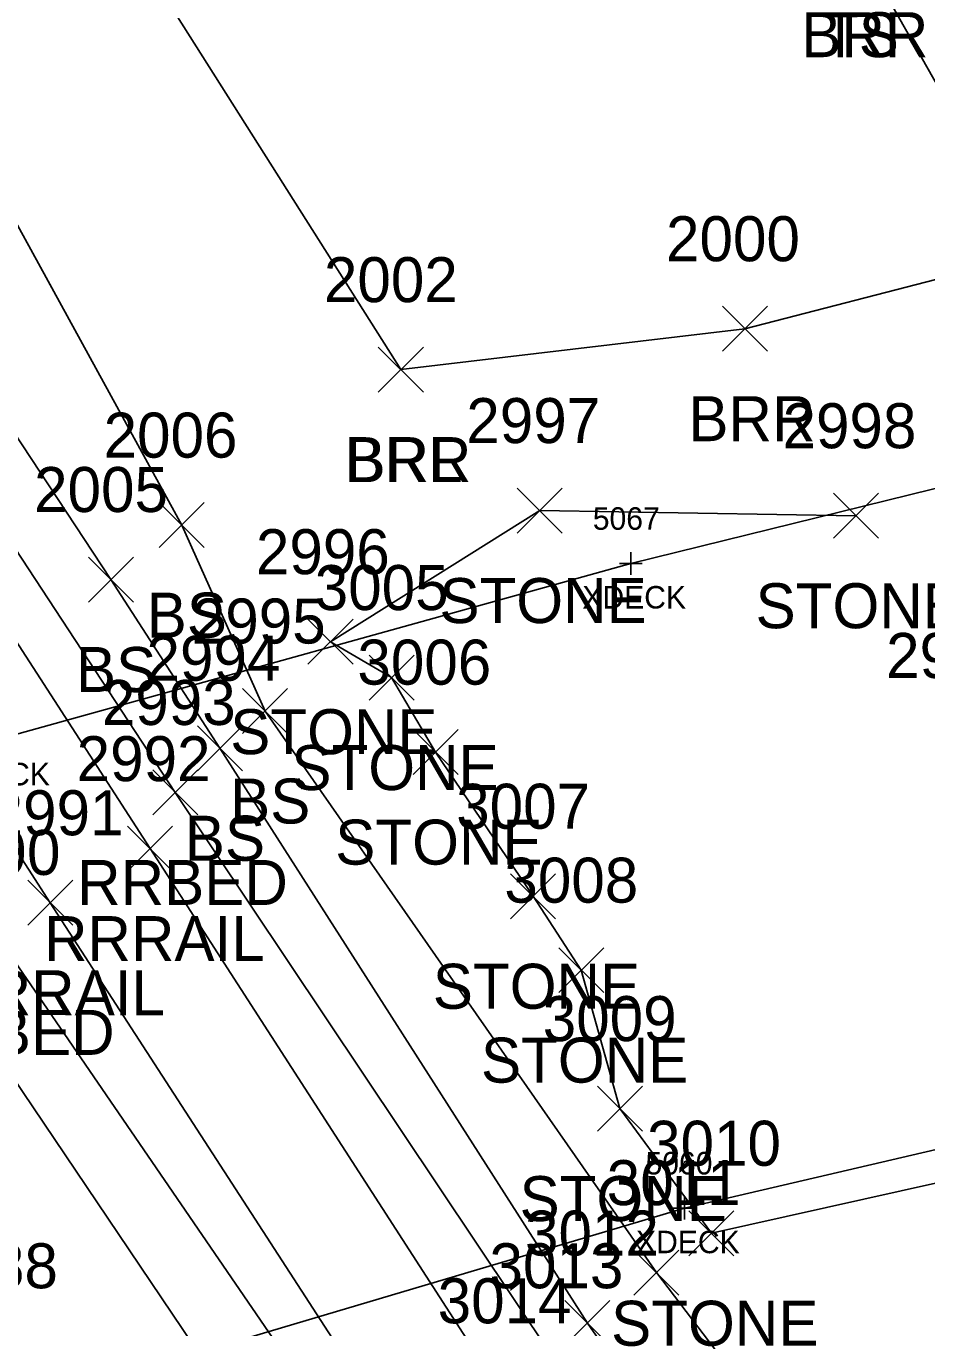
# Model space of a CAD drawing. Extents: x 1505656 to 1508446, y 700805 to 703031.
# Drawn here: x 1506484.4 to 1506524.5, y 701784.4 to 701842.3 of the extents above; entities that cross this region are included whole.
import ezdxf

# ---------------------------------------------------------------- set-up
doc = ezdxf.new("R2010")
doc.units = 0
for name, color, linetype in [('B_A', 7, 'Continuous'), ('B_I', 7, 'Continuous'), ('B_TIC', 7, 'Continuous'), ('BELB', 7, 'Continuous'), ('L_A', 7, 'Continuous'), ('L_I', 7, 'Continuous'), ('L_TIC', 7, 'Continuous'), ('LABL', 7, 'Continuous'), ('LASF', 7, 'Continuous'), ('LELB', 7, 'Continuous'), ('R_A', 7, 'Continuous'), ('R_I', 7, 'Continuous'), ('R_TIC', 7, 'Continuous'), ('RR', 7, 'Continuous'), ('RRB', 7, 'Continuous')]:
    doc.layers.add(name, color=color, linetype=linetype)

msp = doc.modelspace()

# ---------------------------------------------------------------- linework, layer by layer
at = {"layer": 'B_TIC'}
for p, q in [((1506511.321, 701818.378), (1506511.397, 701818.378)), ((1506513.707, 701789.722), (1506513.782, 701789.722))]:
    msp.add_line(p, q, dxfattribs=at)
for points in [[(1506511.318, 701817.878), (1506511.318, 701818.878)], [(1506510.818, 701818.378), (1506511.818, 701818.378)], [(1506513.703, 701789.222), (1506513.703, 701790.222)], [(1506513.203, 701789.722), (1506514.203, 701789.722)]]:
    msp.add_lwpolyline(points, dxfattribs=at)
at = {"layer": 'BELB'}
for points in [[(1506511.318, 701818.378), (1506534.041, 701823.974)], [(1506419.65, 701788.001), (1506422.138, 701788.939), (1506447.042, 701798.325), (1506483.052, 701810.519), (1506511.318, 701818.378)], [(1506513.703, 701789.722), (1506550.994, 701798.425)], [(1506435.042, 701763.8), (1506436.459, 701764.022), (1506453.641, 701770.788), (1506478.422, 701779.253), (1506513.703, 701789.722)]]:
    msp.add_lwpolyline(points, dxfattribs=at)
at = {"layer": 'L_TIC'}
for points in [[(1506515.383, 701827.815), (1506517.383, 701829.815)], [(1506517.383, 701827.815), (1506515.383, 701829.815)], [(1506500.095, 701825.995), (1506502.095, 701827.995)], [(1506502.095, 701825.995), (1506500.095, 701827.995)], [(1506500.095, 701825.995), (1506502.095, 701827.995)], [(1506502.095, 701825.995), (1506500.095, 701827.995)], [(1506506.265, 701819.731), (1506508.265, 701821.731)], [(1506508.265, 701819.731), (1506506.265, 701821.731)], [(1506490.36, 701819.084), (1506492.36, 701821.084)], [(1506492.36, 701819.084), (1506490.36, 701821.084)], [(1506520.315, 701819.502), (1506522.315, 701821.502)], [(1506522.315, 701819.502), (1506520.315, 701821.502)], [(1506487.216, 701816.667), (1506489.216, 701818.667)], [(1506489.216, 701816.667), (1506487.216, 701818.667)], [(1506496.97, 701813.904), (1506498.97, 701815.904)], [(1506498.97, 701813.904), (1506496.97, 701815.904)], [(1506496.97, 701813.904), (1506498.97, 701815.904)], [(1506498.97, 701813.904), (1506496.97, 701815.904)], [(1506499.687, 701812.308), (1506501.687, 701814.308)], [(1506501.687, 701812.308), (1506499.687, 701814.308)], [(1506494.066, 701810.821), (1506496.066, 701812.821)], [(1506496.066, 701810.821), (1506494.066, 701812.821)], [(1506492.054, 701809.169), (1506494.054, 701811.169)], [(1506494.054, 701809.169), (1506492.054, 701811.169)], [(1506501.637, 701808.994), (1506503.637, 701810.994)], [(1506503.637, 701808.994), (1506501.637, 701810.994)], [(1506505.972, 701802.588), (1506507.972, 701804.588)], [(1506507.972, 701802.588), (1506505.972, 701804.588)], [(1506508.112, 701799.303), (1506510.112, 701801.303)], [(1506510.112, 701799.303), (1506508.112, 701801.303)], [(1506509.827, 701793.15), (1506511.827, 701795.15)], [(1506511.827, 701793.15), (1506509.827, 701795.15)], [(1506513.895, 701787.609), (1506515.895, 701789.609)], [(1506515.895, 701787.609), (1506513.895, 701789.609)], [(1506511.45, 701785.859), (1506513.45, 701787.859)], [(1506513.45, 701785.859), (1506511.45, 701787.859)], [(1506508.384, 701783.616), (1506510.384, 701785.616)], [(1506510.384, 701783.616), (1506508.384, 701785.616)]]:
    msp.add_lwpolyline(points, dxfattribs=at)
at = {"layer": 'LABL'}
for points in [[(1506097.891, 702451.479), (1506093.586, 702448.306), (1506114.072, 702419.305), (1506137.715, 702376.045), (1506165.525, 702335.143), (1506176.551, 702314.381), (1506188.561, 702296.456), (1506197.642, 702285.718), (1506210.238, 702262.449), (1506236.391, 702222.105), (1506262.975, 702180.707), (1506287.878, 702142.766), (1506318.295, 702098.355), (1506343.911, 702058.606), (1506370.149, 702020.942), (1506392.925, 701982.024), (1506408.752, 701957.634), (1506404.597, 701955.648), (1506415.573, 701943.724), (1506429.754, 701925.555), (1506437.711, 701917.365), (1506453.701, 701897.967), (1506473.578, 701870.512), (1506501.095, 701826.995)], [(1506097.891, 702451.479), (1506119.326, 702422.589), (1506147.143, 702381.233), (1506170.739, 702339.268), (1506181.047, 702317.334), (1506195.309, 702300.853), (1506204.63, 702289.221), (1506217.936, 702268.002), (1506249.758, 702230.45), (1506275.61, 702192.019), (1506301.13, 702151.48), (1506333.13, 702110.445), (1506362.684, 702074.768), (1506393.244, 702036.244), (1506419.011, 702002.404), (1506440.789, 701985.798), (1506459.199, 701943.611), (1506474.51, 701912.206), (1506491.957, 701880.663), (1506505.674, 701860.234), (1506521.401, 701845.883), (1506529.177, 701832.12), (1506516.383, 701828.815), (1506501.095, 701826.995)]]:
    msp.add_lwpolyline(points, dxfattribs=at)
at = {"layer": 'LASF'}
for points in [[(1506497.97, 701814.904), (1506507.265, 701820.731), (1506521.315, 701820.502)], [(1506497.97, 701814.904), (1506500.687, 701813.308), (1506502.637, 701809.994), (1506506.972, 701803.588), (1506509.112, 701800.303), (1506510.827, 701794.15), (1506514.895, 701788.609), (1506530.102, 701792), (1506540.163, 701794.207), (1506549.57, 701796.872)]]:
    msp.add_lwpolyline(points, dxfattribs=at)
at = {"layer": 'LELB'}
for points in [[(1506208.26, 702225.335), (1506233.066, 702186.127), (1506256.11, 702150.879), (1506281.705, 702110.75), (1506310.98, 702065.972), (1506335.891, 702023.858), (1506362.149, 701986.17), (1506387.438, 701946.028), (1506412.525, 701907.733), (1506436.182, 701872.353), (1506448.776, 701849.495), (1506468, 701820.558), (1506480.93, 701799.854), (1506497.591, 701775.161), (1506503.349, 701767.24), (1506509.308, 701758.888), (1506523.549, 701737.243), (1506530.483, 701722.023), (1506538.471, 701708.022), (1506540.166, 701706.711), (1506553.683, 701688.505), (1506562.308, 701674.175), (1506570.511, 701664.867), (1506574.8, 701654.407)], [(1506400.692, 701954.164), (1506410.052, 701938.855), (1506421.393, 701921.793), (1506431.568, 701906.51), (1506444.826, 701885.849), (1506459.474, 701862.217), (1506475.182, 701837.451), (1506488.216, 701817.667), (1506493.054, 701810.169), (1506509.384, 701784.616), (1506521.059, 701767.791), (1506521.669, 701765.32), (1506527.402, 701761.586), (1506541.412, 701751.984), (1506556.286, 701742.029), (1506568.248, 701733.503), (1506577.204, 701727.116), (1506582.741, 701726.246), (1506593.973, 701725.769), (1506597.624, 701726.249), (1506603.473, 701725.818)], [(1506435.035, 701911.198), (1506449.463, 701889.757), (1506466.372, 701865.146), (1506479.637, 701841.477), (1506491.36, 701820.084), (1506495.066, 701811.821), (1506512.45, 701786.859), (1506524.43, 701771.123), (1506532.97, 701760.486), (1506542.765, 701753.829), (1506557.149, 701746.14), (1506572.569, 701745.19), (1506581.663, 701745.09), (1506593.866, 701742.155), (1506598.833, 701736.84)]]:
    msp.add_lwpolyline(points, dxfattribs=at)
at = {"layer": 'R_TIC'}
for points in [[(1506490.068, 701807.201), (1506492.068, 701809.201)], [(1506492.068, 701807.201), (1506490.068, 701809.201)], [(1506488.95, 701804.704), (1506490.95, 701806.704)], [(1506490.95, 701804.704), (1506488.95, 701806.704)], [(1506484.516, 701802.299), (1506486.516, 701804.299)], [(1506486.516, 701802.299), (1506484.516, 701804.299)]]:
    msp.add_lwpolyline(points, dxfattribs=at)
at = {"layer": 'RR'}
for points in [[(1506395.941, 701951.532), (1506421.294, 701912.094), (1506443.947, 701877.066), (1506458.06, 701855.132), (1506477.026, 701825.698), (1506489.95, 701805.704), (1506505.503, 701781.607), (1506516.888, 701763.966), (1506530.738, 701742.303), (1506549.167, 701713.636), (1506561.515, 701694.679), (1506570.711, 701680.312), (1506583.655, 701660.241), (1506594.67, 701642.933), (1506603.159, 701630.088), (1506614.277, 701612.399), (1506629.205, 701589.442), (1506648.851, 701558.788), (1506660.225, 701541.186), (1506675.334, 701517.778), (1506692.154, 701491.324), (1506703.48, 701473.749), (1506714.95, 701455.892)], [(1506391.761, 701949.048), (1506416.431, 701910.499), (1506441.341, 701871.887), (1506453.838, 701852.659), (1506472.446, 701823.579), (1506485.516, 701803.299), (1506501.665, 701778.375), (1506512.787, 701761.072), (1506526.773, 701739.695), (1506545.52, 701710.15), (1506557.587, 701691.641), (1506579.63, 701657.283), (1506590.104, 701641.036), (1506608.441, 701612.672), (1506626.095, 701584.977), (1506633.54, 701573.573), (1506654.337, 701541.007), (1506666.412, 701522.298), (1506688.834, 701487.369), (1506710.86, 701453.158)]]:
    msp.add_lwpolyline(points, dxfattribs=at)
at = {"layer": 'RRB'}
for points in [[(1506218.207, 702231.869), (1506243.423, 702192.986), (1506265.645, 702156.973), (1506291.152, 702118.107), (1506320.482, 702072.195), (1506347.645, 702031.42), (1506371.505, 701993.069), (1506397.737, 701952.642), (1506422.134, 701913.025), (1506446.302, 701877.372), (1506459.904, 701856.601), (1506479.197, 701826.274), (1506491.068, 701808.201), (1506507.805, 701783.164), (1506518.904, 701765.849), (1506532.833, 701744.112), (1506551.138, 701715.117), (1506563.365, 701695.789), (1506572.4, 701681.686), (1506577.693, 701674.709), (1506587.051, 701661.961)], [(1506210.032, 702226.699), (1506235.369, 702188.006), (1506257.817, 702152.359), (1506283.918, 702112.551), (1506312.529, 702067.455), (1506339.769, 702025.985), (1506362.71, 701990.183), (1506390.113, 701948.059), (1506413.744, 701910.016), (1506437.483, 701874.064), (1506451.694, 701851.337), (1506470.612, 701821.885), (1506483.367, 701801.538), (1506500.232, 701776.891), (1506510.87, 701759.997), (1506525.082, 701738.282), (1506533.528, 701723.993), (1506542.091, 701710.784), (1506543.896, 701708.677), (1506555.777, 701690.222), (1506571.644, 701665.343), (1506576.241, 701655.226)]]:
    msp.add_lwpolyline(points, dxfattribs=at)

# ---------------------------------------------------------------- texts
at = {"layer": 'B_A'}
for p in [(1506509.16, 701816.378), (1506480.894, 701808.519), (1506511.546, 701787.722)]:
    msp.add_text('XDECK', height=1, dxfattribs=at).set_placement(p)
at = {"layer": 'B_I'}
for s, p in [('5067', (1506509.625, 701819.878)), ('5060', (1506511.967, 701791.222))]:
    msp.add_text(s, height=1, dxfattribs=at).set_placement(p)
at = {"layer": 'L_A'}
for s, p in [('BRR', (1506518.889, 701840.883)), ('TS', (1506519.81, 701840.883)), ('BRR', (1506513.871, 701823.815)), ('BRR', (1506498.583, 701821.995)), ('BRL', (1506498.638, 701821.995)), ('STONE', (1506502.808, 701815.731)), ('STONE', (1506516.858, 701815.502)), ('BS', (1506489.801, 701815.084)), ('BS', (1506486.657, 701812.667)), ('STONE', (1506493.513, 701809.904)), ('STONE', (1506493.513, 701809.904)), ('STONE', (1506496.23, 701808.308)), ('BS', (1506493.507, 701806.821)), ('BS', (1506491.495, 701805.169)), ('STONE', (1506498.18, 701804.994)), ('STONE', (1506502.516, 701798.588)), ('STONE', (1506504.656, 701795.303)), ('STONE', (1506506.37, 701789.15)), ('STONE', (1506510.438, 701783.609))]:
    msp.add_text(s, height=2, dxfattribs=at).set_placement(p)
at = {"layer": 'L_I'}
for s, p in [('2000', (1506512.879, 701831.815)), ('2002', (1506497.677, 701829.995)), ('2002', (1506497.677, 701829.995)), ('2997', (1506504.005, 701823.731)), ('2006', (1506487.887, 701823.084)), ('2998', (1506518.055, 701823.502)), ('2005', (1506484.799, 701820.667)), ('2996', (1506494.655, 701817.904)), ('2996', (1506494.655, 701817.904)), ('3005', (1506497.269, 701816.308)), ('2995', (1506491.806, 701814.821)), ('2994', (1506489.794, 701813.169)), ('2999', (1506522.658, 701813.291)), ('3006', (1506499.164, 701812.994)), ('3007', (1506503.555, 701806.588)), ('3008', (1506505.695, 701803.303)), ('3009', (1506507.401, 701797.15)), ('3010', (1506512.037, 701791.609)), ('3011', (1506510.245, 701789.859)), ('3012', (1506506.612, 701787.616)), ('2988', (1506479.908, 701786.163))]:
    msp.add_text(s, height=2, dxfattribs=at).set_placement(p)
at = {"layer": 'R_A'}
for s, p in [('RRBED', (1506486.713, 701803.201)), ('RRRAIL', (1506485.241, 701800.704)), ('RRRAIL', (1506480.807, 701798.299)), ('RRBED', (1506479.013, 701796.538))]:
    msp.add_text(s, height=2, dxfattribs=at).set_placement(p)
at = {"layer": 'R_I'}
for s, p in [('2993', (1506487.808, 701811.201)), ('2992', (1506486.69, 701808.704)), ('2991', (1506482.823, 701806.299)), ('2990', (1506480.021, 701804.538)), ('3013', (1506505.034, 701786.164)), ('3014', (1506502.732, 701784.607))]:
    msp.add_text(s, height=2, dxfattribs=at).set_placement(p)

doc.saveas('drawing.dxf')
